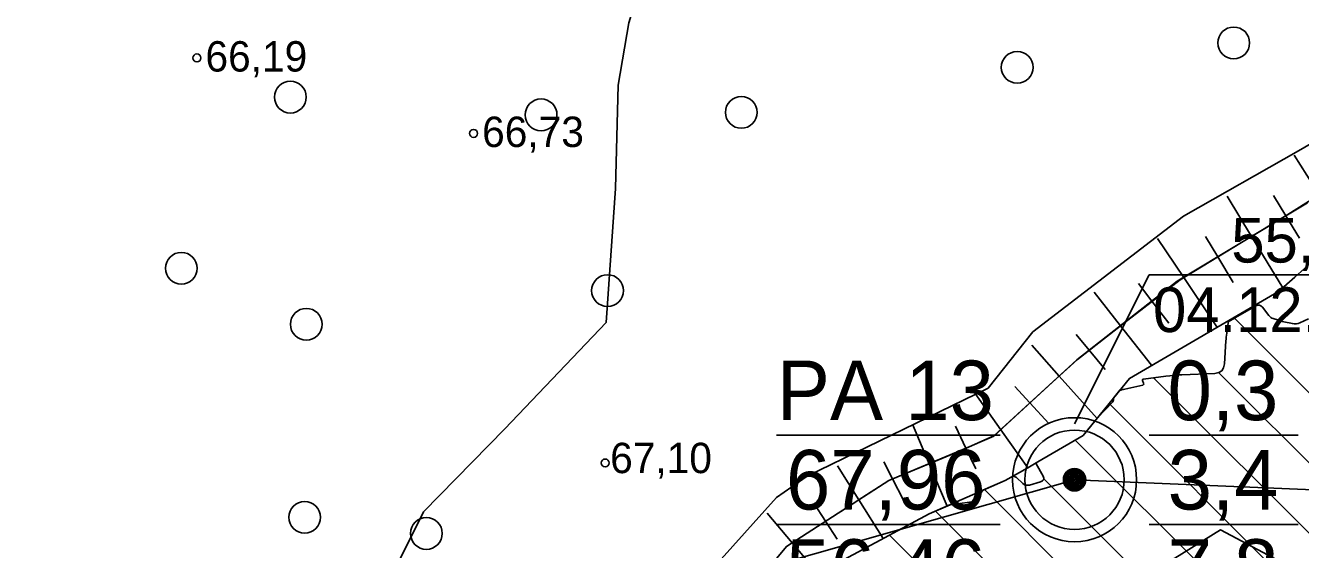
# Model space of a CAD drawing. Extents: x 532503 to 539665, y 6557663 to 6561526.
# Drawn here: x 534844.7 to 534947.4, y 6559820.4 to 6559862.6 of the extents above; entities that cross this region are included whole.
import ezdxf

# ---------------------------------------------------------------- set-up
doc = ezdxf.new("R2010")
doc.units = 0
for name, color, linetype in [('GEOLPUNKT', 7, 'Continuous'), ('HALJASTUS', 7, 'Continuous'), ('HORISONTAAL-EH2000', 7, 'Continuous'), ('Kaevandatud ala', 7, 'Continuous'), ('KORGUS-EH2000', 7, 'Continuous'), ('Lõige', 7, 'Continuous'), ('Plokid', 7, 'Continuous'), ('RELJEEF', 7, 'Continuous'), ('Veetase', 7, 'Continuous')]:
    doc.layers.add(name, color=color, linetype=linetype)

# ---------------------------------------------------------------- blocks, each defined once
blk = doc.blocks.new('METS')
at = {"layer": 'HALJASTUS'}
blk.add_circle((0, 0), 0.8, dxfattribs=at)

msp = doc.modelspace()

# ---------------------------------------------------------------- linework, layer by layer
at = {"layer": 'GEOLPUNKT'}
for p, q in [((534905.16, 6559829.61), (534923.16, 6559829.61)), ((534935.16, 6559829.61), (534947.16, 6559829.61)), ((534905.16, 6559822.41), (534923.16, 6559822.41)), ((534935.16, 6559822.41), (534947.16, 6559822.41))]:
    msp.add_line(p, q, dxfattribs=at)
for radius in [5, 4, 0.9, 0.801, 0.7, 0.6, 0.5, 0.4, 0.3, 0.2, 0.1]:
    msp.add_circle((534929.16, 6559826.01), radius, dxfattribs=at)
at = {"layer": 'HORISONTAAL-EH2000'}
msp.add_lwpolyline([(534938, 6559898.41), (534937.27, 6559898.56), (534931.96, 6559898.88), (534923.55, 6559898.18), (534919.4, 6559897.27), (534913.34, 6559895.19), (534907.37, 6559891.99), (534904.82, 6559889.89), (534901.08, 6559884.92), (534899.23, 6559881.08), (534896.31, 6559872.84), (534893.27, 6559862.83), (534892.41, 6559857.8), (534892.2, 6559849.48), (534891.43, 6559838.68), (534883.27, 6559830.1), (534876.74, 6559823.42), (534874.42, 6559818.77), (534875.15, 6559815.87), (534879.5, 6559815.58), (534883.86, 6559814.27), (534884.87, 6559810.2), (534882.55, 6559805.27), (534880.83, 6559803.55)], dxfattribs=at)
at = {"layer": 'Kaevandatud ala'}
for p, q in [((534942.04, 6559839.02), (534990.35, 6559790.7)), ((534940.76, 6559834.64), (534978.27, 6559797.13)), ((534935.51, 6559834.22), (534966.18, 6559803.55)), ((534932.81, 6559833.23), (534932.27, 6559832.56)), ((534932.02, 6559832.06), (534954.1, 6559809.98)), ((534929.22, 6559829.2), (534942.02, 6559816.41)), ((534926.68, 6559826.09), (534937.85, 6559814.91)), ((534921.9, 6559825.21), (534934.36, 6559812.74)), ((534917.97, 6559823.48), (534930.88, 6559810.58)), ((534914.26, 6559821.54), (534927.39, 6559808.41))]:
    msp.add_line(p, q, dxfattribs=at)
for points in [[(534948.01, 6559838.97), (534947.3, 6559838.65), (534947.16, 6559838.6), (534947.01, 6559838.57), (534946.86, 6559838.56), (534946.71, 6559838.59), (534946, 6559838.74), (534945.89, 6559838.77), (534945.79, 6559838.79), (534945.68, 6559838.82), (534945.57, 6559838.86), (534945.15, 6559838.99), (534945.05, 6559839.03), (534944.96, 6559839.09), (534944.88, 6559839.16), (534944.81, 6559839.24), (534944.29, 6559839.91), (534944.17, 6559840.02), (534944.05, 6559840.08), (534943.91, 6559840.07), (534943.76, 6559840.01), (534942.13, 6559839.07), (534942.12, 6559839.06), (534942.1, 6559839.06), (534942.09, 6559839.05), (534942.07, 6559839.04), (534942.02, 6559839), (534942, 6559838.99), (534941.99, 6559838.99), (534941.97, 6559838.98), (534941.96, 6559838.97), (534941.66, 6559838.81), (534941.61, 6559838.77), (534941.57, 6559838.73), (534941.54, 6559838.68), (534941.53, 6559838.62), (534941.41, 6559837.81), (534941.39, 6559837.66), (534941.37, 6559837.5), (534941.36, 6559837.34), (534941.35, 6559837.19), (534941.23, 6559835.34), (534941.16, 6559835.02), (534941.01, 6559834.79), (534940.77, 6559834.64), (534940.46, 6559834.58), (534937.81, 6559834.46), (534937.49, 6559834.45), (534937.16, 6559834.42), (534936.84, 6559834.39), (534936.52, 6559834.35), (534934.7, 6559834.12), (534934.65, 6559834.11), (534934.62, 6559834.08), (534934.62, 6559834.04), (534934.63, 6559834), (534934.72, 6559833.78), (534934.73, 6559833.73), (534934.72, 6559833.69), (534934.69, 6559833.66), (534934.65, 6559833.64), (534933.22, 6559833.32), (534933.11, 6559833.29), (534933, 6559833.27), (534932.88, 6559833.24), (534932.81, 6559833.23)], [(534932.27, 6559832.56), (534932.3, 6559832.5), (534932.3, 6559832.43), (534932.28, 6559832.36), (534932.24, 6559832.3), (534931.01, 6559831)], [(534931.01, 6559831), (534929.86, 6559829.58), (534926.21, 6559827.44), (534926.04, 6559827.34)], [(534926.04, 6559827.34), (534926.04, 6559827.33), (534926.04, 6559827.3), (534926.06, 6559827.28), (534926.62, 6559826.29), (534926.68, 6559826.14), (534926.67, 6559826.01), (534926.59, 6559825.91), (534926.43, 6559825.84), (534925.52, 6559825.58), (534925.37, 6559825.56), (534925.23, 6559825.57), (534925.11, 6559825.62), (534924.99, 6559825.71), (534924.48, 6559826.18), (534924.39, 6559826.25), (534924.28, 6559826.31), (534924.24, 6559826.32)], [(534924.24, 6559826.32), (534923.58, 6559825.95), (534921.78, 6559825.16)], [(534921.78, 6559825.16), (534921.22, 6559824.32), (534921.19, 6559824.29), (534921.16, 6559824.26), (534921.12, 6559824.24), (534921.07, 6559824.23), (534920.89, 6559824.21), (534920.84, 6559824.21), (534920.79, 6559824.2), (534920.75, 6559824.2), (534920.7, 6559824.19), (534919.15, 6559824)], [(534919.15, 6559824), (534917.44, 6559823.25), (534910.61, 6559819.58), (534907.96, 6559815.91), (534902.35, 6559809.58), (534901.66, 6559809.01)]]:
    msp.add_lwpolyline(points, dxfattribs=at)
at = {"layer": 'KORGUS-EH2000'}
for centre in [(534858.48, 6559860), (534880.76, 6559853.92), (534891.36, 6559827.36)]:
    msp.add_circle(centre, 0.32, dxfattribs=at)
at = {"layer": 'Lõige'}
msp.add_lwpolyline([(533917.43, 6559650.43), (533949.04, 6559659.85), (534215.74, 6559786.31), (534470.46, 6559695.5), (534707.91, 6559763.06), (534929.16, 6559826.01), (535198.18, 6559814.49), (535305.66, 6559887.85), (535520.8, 6559960.87), (535543.92, 6559971)], dxfattribs=at)
at = {"layer": 'Plokid'}
msp.add_lwpolyline([(535473.83, 6559827.36), (535249.73, 6559656.2), (535183.5, 6559692.96), (534940.9, 6559821.97), (534869.24, 6559777.47), (534950.46, 6559538.37)], dxfattribs=at)
at = {"layer": 'RELJEEF'}
for p, q in [((534948.89, 6559848.95), (534946.85, 6559852.17)), ((534943.42, 6559845.62), (534941.46, 6559848.87)), ((534945.17, 6559848.9), (534946.16, 6559847.27)), ((534947.27, 6559845.47), (534946.16, 6559847.27)), ((534937.95, 6559842.31), (534935.83, 6559845.45)), ((534939.7, 6559845.6), (534940.69, 6559843.96)), ((534943.42, 6559845.62), (534945.93, 6559841.47)), ((534941.94, 6559841.89), (534940.69, 6559843.96)), ((534934.3, 6559841.81), (534935.39, 6559840.39)), ((534937.95, 6559842.31), (534940.63, 6559838.33)), ((534932.86, 6559838.42), (534930.75, 6559841.12)), ((534936.74, 6559838.62), (534935.39, 6559840.39)), ((534929.3, 6559837.72), (534930.34, 6559836.45)), ((534932.86, 6559838.42), (534935.36, 6559835.23)), ((534927.92, 6559834.36), (534925.72, 6559836.84)), ((534931.62, 6559834.89), (534930.34, 6559836.45)), ((534924.35, 6559833.52), (534925.57, 6559832.2)), ((534927.92, 6559834.36), (534930.97, 6559830.94)), ((534923.21, 6559830.03), (534920.82, 6559833.41)), ((534927.1, 6559830.53), (534925.57, 6559832.2)), ((534917.46, 6559827.3), (534916.12, 6559830.5)), ((534919.57, 6559830.33), (534920.41, 6559828.54)), ((534923.21, 6559830.03), (534925.39, 6559826.96)), ((534921.2, 6559826.89), (534920.41, 6559828.54)), ((534913.81, 6559827.44), (534914.51, 6559826.07)), ((534911.79, 6559824.39), (534910.06, 6559827.14)), ((534917.46, 6559827.3), (534918.89, 6559823.89)), ((534915.39, 6559824.35), (534914.51, 6559826.07)), ((534911.79, 6559824.39), (534913.76, 6559821.27)), ((534906.41, 6559820.93), (534904.4, 6559823.31)), ((534908.16, 6559824.13), (534909.1, 6559822.66)), ((534910.03, 6559821.21), (534909.1, 6559822.66)), ((534906.41, 6559820.93), (534909.26, 6559817.55))]:
    msp.add_line(p, q, dxfattribs=at)
for points in [[(534973, 6559866.54), (534963.5, 6559862.54), (534952.36, 6559855.49), (534947.18, 6559852.52), (534937.92, 6559847.26), (534925.8, 6559837.94), (534922.19, 6559833.4), (534907.63, 6559826.3), (534905.16, 6559824.57), (534896.24, 6559814.65), (534893.97, 6559813.14), (534887.26, 6559805.32), (534884.02, 6559803.33), (534872.62, 6559798.11), (534868.25, 6559796.98), (534857.56, 6559790.53), (534851.99, 6559787.38), (534842.29, 6559783.73), (534841.6, 6559783.37)], [(534905.55, 6559820.14), (534905.95, 6559820.63), (534910.11, 6559823.31), (534910.84, 6559823.78), (534912.02, 6559824.54), (534914.2, 6559825.94), (534917.16, 6559827.18), (534920.48, 6559828.57), (534921.73, 6559829.12), (534922.66, 6559829.53), (534924.06, 6559830.81), (534927.37, 6559833.86), (534929.4, 6559835.71), (534933.44, 6559838.88), (534937.66, 6559842.13), (534942.6, 6559845.12), (534946.34, 6559847.38), (534952.34, 6559851.17)], [(534843.2, 6559780.06), (534844.08, 6559780.6), (534847.02, 6559781.88), (534851, 6559783.97), (534854.83, 6559785.41), (534860.74, 6559788.97), (534866.13, 6559791.53), (534868.84, 6559792.66), (534876.89, 6559796.4), (534881.07, 6559798.16), (534887.61, 6559800.89), (534889.6, 6559802.36), (534892.02, 6559806.1), (534898.83, 6559812.02), (534905.95, 6559820.63), (534914.2, 6559825.94), (534919.9, 6559828.32), (534922.67, 6559829.54), (534929.34, 6559835.67), (534937.43, 6559842), (534947.92, 6559848.33)], [(534910.61, 6559819.58), (534917.44, 6559823.25), (534923.58, 6559825.95), (534925.4, 6559826.97), (534926.21, 6559827.44), (534929.86, 6559829.58), (534933.58, 6559834.18), (534945.59, 6559841.17), (534946.89, 6559842.33), (534949.23, 6559844.44)]]:
    msp.add_lwpolyline(points, dxfattribs=at)
at = {"layer": 'Veetase'}
for p, q in [((534929.16, 6559830.51), (534935.16, 6559842.51)), ((534935.16, 6559842.51), (534960.16, 6559842.51))]:
    msp.add_line(p, q, dxfattribs=at)

# ---------------------------------------------------------------- block references
at = {"layer": 'HALJASTUS', "xscale": 1.6, "yscale": 1.6000000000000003}
for p in [(534941.98, 6559861.21), (534924.54, 6559859.24), (534866.01, 6559856.84), (534886.2, 6559855.41), (534902.32, 6559855.61), (534857.23, 6559843.05), (534891.55, 6559841.25), (534867.29, 6559838.54), (534867.16, 6559822.98), (534876.96, 6559821.68)]:
    msp.add_blockref('METS', p, dxfattribs=at)

# ---------------------------------------------------------------- texts
at = {"layer": 'GEOLPUNKT'}
for s, p in [('PA 13', (534905.18, 6559830.81)), ('0,3', (534936.65, 6559830.81)), ('67,96', (534905.92, 6559823.61)), ('3,4', (534936.66, 6559823.61)), ('56,46', (534905.92, 6559816.41)), ('7,8', (534936.65, 6559816.41))]:
    msp.add_text(s, height=4.8, dxfattribs=at).set_placement(p)
at = {"layer": 'KORGUS-EH2000'}
for s, p in [('66,19', (534859.17, 6559858.9)), ('66,73', (534881.45, 6559852.82)), ('67,10 ', (534891.76, 6559826.54))]:
    msp.add_text(s, height=2.45, dxfattribs=at).set_placement(p)
at = {"layer": 'Veetase'}
for s, p in [('55,46', (534941.78, 6559843.51)), ('04.12.2005', (534935.48, 6559837.91))]:
    msp.add_text(s, height=3.6, dxfattribs=at).set_placement(p)

doc.saveas('drawing.dxf')
